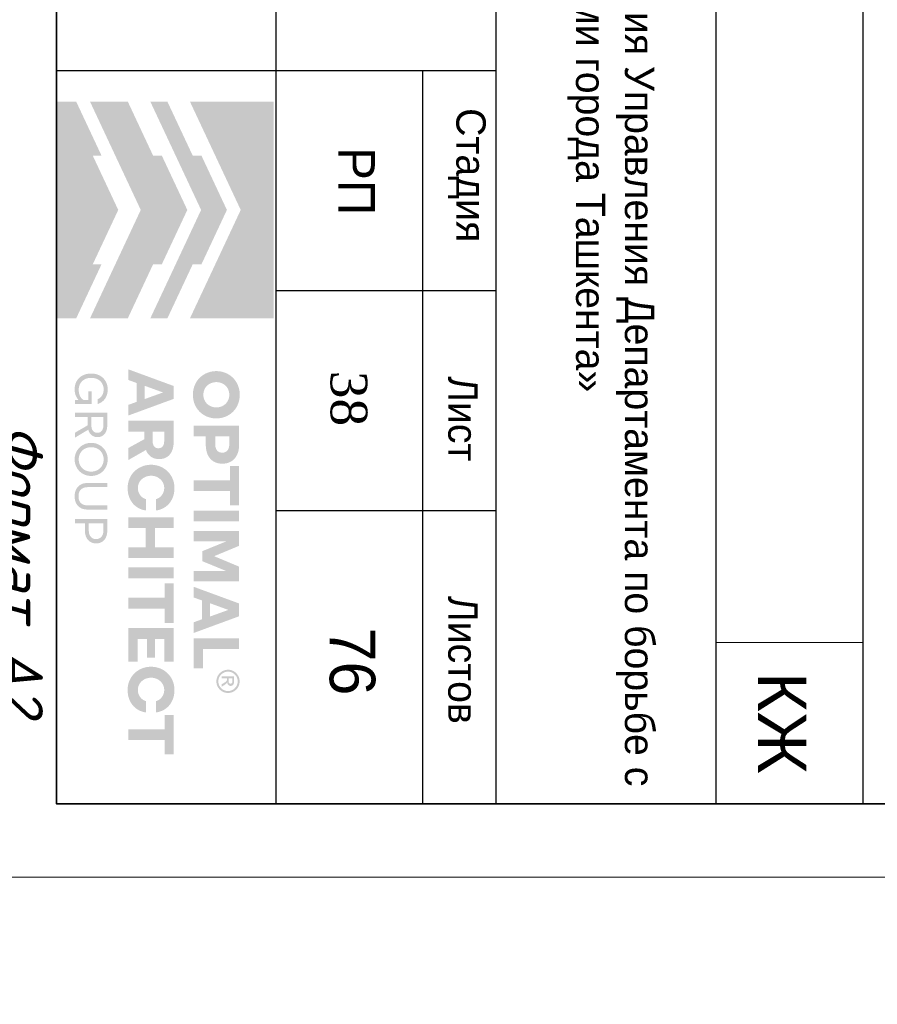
# Model space of a CAD drawing. Header units: millimetres. Extents: x -33345 to 4712671, y -3392 to 121473.
# Tile 435 of 656: x 2293302 to 2299151, y 43634 to 50348. Entities that reach past the tile are written whole.
import ezdxf

# ---------------------------------------------------------------- set-up
doc = ezdxf.new("R2010")
doc.units = ezdxf.units.MM
doc.layers.add('ACO-текст', color=7, linetype='Continuous', lineweight=20)
doc.layers.add('Текст', color=7, linetype='Continuous', lineweight=20)
doc.styles.add('RomanS', font='romans.shx')
doc.styles.add('RUSS', font='RUSS.shx', dxfattribs={"width": 0.8, "oblique": 15, "height": 250})
doc.styles.get("Standard").update_dxf_attribs({"font": 'arial.ttf'})
doc.styles.add('X-U-RW-01$0$StyleROMANS', font='GOTHIC.TTF')
doc.styles.add('Констр', font='isocpeui.ttf')

# ---------------------------------------------------------------- blocks, each defined once
blk = doc.blocks.new('Qwet')
at = {"lineweight": 20}
blk.add_lwpolyline([(350715.1, -737612.1), (410115.1, -737612.1), (410115.1, -695612.1), (350715.1, -695612.1)], close=True, dxfattribs=at)
at = {"lineweight": 35}
blk.add_lwpolyline([(352715.1, -737112.1), (409615.1, -737112.1), (409615.1, -696112.1), (352715.1, -696112.1)], close=True, dxfattribs=at)
at = {"insert": (407026, -737203.8), "char_height": 290, "attachment_point": 1, "style": 'Констр'}
blk.add_mtext('Формат А2', dxfattribs=at)
blk = doc.blocks.new('logo')
at = {"true_color": 0x90e0ed}
h = blk.add_hatch(color=141, dxfattribs=at)
h.dxf.hatch_style = 1
h.paths.add_polyline_path([(5.672, 5.668), (0.009, 5.668), (0.009, 3.483), (1.425, 4.147), (2.84, 4.81), (4.256, 4.147), (5.672, 3.483)])
at = {"true_color": 0x212121}
h = blk.add_hatch(color=250, dxfattribs=at)
h.dxf.hatch_style = 1
h.paths.add_polyline_path([(8.107, 4.61), (8.086, 4.63), (8.064, 4.649), (8.041, 4.667), (8.017, 4.683), (7.992, 4.699), (7.967, 4.713), (7.94, 4.726), (7.912, 4.738), (7.884, 4.749), (7.855, 4.759), (7.825, 4.766), (7.795, 4.773), (7.763, 4.778), (7.732, 4.782), (7.7, 4.784), (7.667, 4.785), (7.634, 4.784), (7.602, 4.782), (7.571, 4.778), (7.54, 4.773), (7.51, 4.766), (7.48, 4.758), (7.451, 4.749), (7.422, 4.738), (7.394, 4.725), (7.367, 4.712), (7.341, 4.697), (7.316, 4.682), (7.292, 4.665), (7.269, 4.648), (7.247, 4.629), (7.226, 4.609), (7.206, 4.588), (7.187, 4.566), (7.169, 4.544), (7.153, 4.52), (7.137, 4.495), (7.122, 4.47), (7.109, 4.443), (7.097, 4.416), (7.086, 4.387), (7.076, 4.359), (7.068, 4.329), (7.061, 4.299), (7.056, 4.268), (7.053, 4.237), (7.05, 4.205), (7.05, 4.173), (7.05, 4.14), (7.053, 4.108), (7.056, 4.077), (7.061, 4.047), (7.068, 4.016), (7.076, 3.987), (7.086, 3.958), (7.097, 3.93), (7.109, 3.903), (7.122, 3.876), (7.137, 3.85), (7.153, 3.826), (7.169, 3.802), (7.187, 3.779), (7.206, 3.757), (7.226, 3.736), (7.247, 3.716), (7.269, 3.697), (7.292, 3.679), (7.316, 3.662), (7.341, 3.647), (7.367, 3.633), (7.394, 3.619), (7.422, 3.607), (7.451, 3.596), (7.48, 3.587), (7.51, 3.579), (7.54, 3.573), (7.571, 3.568), (7.602, 3.564), (7.634, 3.562), (7.667, 3.561), (7.7, 3.562), (7.732, 3.564), (7.763, 3.568), (7.795, 3.573), (7.825, 3.579), (7.855, 3.587), (7.884, 3.596), (7.912, 3.607), (7.94, 3.619), (7.967, 3.633), (7.992, 3.647), (8.017, 3.662), (8.041, 3.679), (8.064, 3.697), (8.086, 3.716), (8.107, 3.736), (8.127, 3.757), (8.146, 3.779), (8.164, 3.802), (8.181, 3.826), (8.196, 3.85), (8.211, 3.876), (8.224, 3.903), (8.237, 3.93), (8.248, 3.958), (8.257, 3.987), (8.265, 4.016), (8.272, 4.047), (8.277, 4.077), (8.281, 4.108), (8.283, 4.14), (8.284, 4.173), (8.283, 4.205), (8.281, 4.237), (8.277, 4.268), (8.272, 4.299), (8.265, 4.329), (8.257, 4.359), (8.248, 4.387), (8.237, 4.416), (8.224, 4.443), (8.211, 4.47), (8.196, 4.495), (8.181, 4.52), (8.164, 4.544), (8.146, 4.567), (8.127, 4.589)])
h.paths.add_polyline_path([(7.841, 4.464), (7.854, 4.455), (7.867, 4.446), (7.879, 4.436), (7.891, 4.426), (7.902, 4.415), (7.913, 4.403), (7.923, 4.391), (7.933, 4.379), (7.942, 4.366), (7.95, 4.352), (7.958, 4.338), (7.965, 4.324), (7.972, 4.308), (7.977, 4.293), (7.982, 4.277), (7.987, 4.261), (7.99, 4.244), (7.993, 4.228), (7.995, 4.21), (7.996, 4.193), (7.996, 4.175), (7.996, 4.157), (7.995, 4.139), (7.993, 4.121), (7.99, 4.104), (7.987, 4.088), (7.982, 4.071), (7.977, 4.055), (7.972, 4.039), (7.965, 4.024), (7.958, 4.009), (7.95, 3.994), (7.942, 3.981), (7.933, 3.967), (7.923, 3.955), (7.913, 3.942), (7.902, 3.931), (7.891, 3.92), (7.879, 3.909), (7.867, 3.9), (7.854, 3.891), (7.841, 3.882), (7.827, 3.874), (7.813, 3.867), (7.798, 3.86), (7.783, 3.854), (7.767, 3.849), (7.751, 3.844), (7.735, 3.841), (7.718, 3.838), (7.701, 3.836), (7.684, 3.835), (7.667, 3.834), (7.649, 3.835), (7.632, 3.836), (7.615, 3.838), (7.598, 3.841), (7.582, 3.844), (7.566, 3.849), (7.551, 3.854), (7.535, 3.86), (7.521, 3.867), (7.506, 3.874), (7.492, 3.882), (7.479, 3.891), (7.466, 3.9), (7.454, 3.909), (7.442, 3.92), (7.431, 3.931), (7.42, 3.942), (7.41, 3.955), (7.4, 3.967), (7.391, 3.981), (7.383, 3.994), (7.375, 4.009), (7.368, 4.024), (7.362, 4.039), (7.356, 4.055), (7.351, 4.071), (7.347, 4.088), (7.343, 4.104), (7.34, 4.121), (7.338, 4.139), (7.337, 4.157), (7.337, 4.175), (7.337, 4.193), (7.338, 4.21), (7.34, 4.228), (7.343, 4.244), (7.347, 4.261), (7.351, 4.277), (7.356, 4.293), (7.362, 4.308), (7.368, 4.324), (7.375, 4.338), (7.383, 4.352), (7.391, 4.366), (7.4, 4.379), (7.41, 4.391), (7.42, 4.403), (7.431, 4.415), (7.442, 4.426), (7.454, 4.436), (7.466, 4.446), (7.479, 4.455), (7.492, 4.464), (7.506, 4.472), (7.521, 4.479), (7.535, 4.486), (7.551, 4.492), (7.566, 4.497), (7.582, 4.501), (7.598, 4.505), (7.615, 4.508), (7.632, 4.51), (7.649, 4.511), (7.667, 4.511), (7.684, 4.511), (7.701, 4.51), (7.718, 4.508), (7.735, 4.505), (7.751, 4.501), (7.767, 4.497), (7.783, 4.492), (7.798, 4.486), (7.813, 4.479), (7.827, 4.472)], flags=16)
h.paths.add_polyline_path([(9.335, 4.648), (9.319, 4.662), (9.301, 4.675), (9.283, 4.687), (9.264, 4.698), (9.245, 4.709), (9.224, 4.719), (9.203, 4.728), (9.181, 4.736), (9.158, 4.743), (9.134, 4.749), (9.11, 4.755), (9.085, 4.759), (9.059, 4.762), (9.032, 4.765), (9.005, 4.766), (8.977, 4.767), (8.47, 4.767), (8.47, 3.579), (8.75, 3.579), (8.75, 3.898), (8.977, 3.898), (9.005, 3.898), (9.032, 3.9), (9.059, 3.902), (9.085, 3.906), (9.11, 3.91), (9.134, 3.915), (9.158, 3.921), (9.181, 3.928), (9.203, 3.936), (9.224, 3.945), (9.245, 3.954), (9.264, 3.965), (9.283, 3.976), (9.301, 3.988), (9.319, 4.001), (9.335, 4.014), (9.35, 4.029), (9.365, 4.044), (9.379, 4.059), (9.391, 4.076), (9.403, 4.093), (9.414, 4.111), (9.424, 4.13), (9.432, 4.15), (9.44, 4.17), (9.447, 4.191), (9.453, 4.212), (9.458, 4.234), (9.461, 4.257), (9.464, 4.28), (9.466, 4.304), (9.466, 4.329), (9.466, 4.353), (9.464, 4.377), (9.461, 4.401), (9.458, 4.424), (9.453, 4.446), (9.447, 4.468), (9.44, 4.489), (9.432, 4.51), (9.424, 4.53), (9.414, 4.549), (9.403, 4.567), (9.391, 4.585), (9.379, 4.602), (9.365, 4.618), (9.35, 4.633)])
h.paths.add_polyline_path([(8.75, 4.511), (8.959, 4.511), (8.984, 4.511), (9.008, 4.508), (9.031, 4.505), (9.052, 4.499), (9.071, 4.492), (9.09, 4.484), (9.106, 4.474), (9.121, 4.463), (9.135, 4.45), (9.147, 4.436), (9.156, 4.421), (9.165, 4.404), (9.171, 4.387), (9.175, 4.368), (9.178, 4.348), (9.179, 4.327), (9.178, 4.306), (9.175, 4.287), (9.171, 4.268), (9.165, 4.251), (9.156, 4.235), (9.147, 4.22), (9.135, 4.206), (9.121, 4.193), (9.106, 4.182), (9.09, 4.172), (9.071, 4.164), (9.052, 4.157), (9.031, 4.151), (9.008, 4.148), (8.984, 4.145), (8.959, 4.144), (8.75, 4.144)], flags=16)
h.paths.add_polyline_path([(10.558, 4.767), (9.528, 4.767), (9.528, 4.529), (9.904, 4.529), (9.904, 3.579), (10.182, 3.579), (10.182, 4.529), (10.558, 4.529)])
h.paths.add_polyline_path([(10.975, 4.767), (10.695, 4.767), (10.695, 3.579), (10.975, 3.579)])
h.paths.add_polyline_path([(11.611, 4.767), (11.223, 4.767), (11.223, 3.579), (11.498, 3.579), (11.498, 4.426), (11.751, 3.806), (12.012, 3.806), (12.267, 4.426), (12.267, 3.579), (12.542, 3.579), (12.542, 4.767), (12.154, 4.767), (11.882, 4.116)])
h.paths.add_polyline_path([(13.451, 4.767), (13.116, 4.767), (12.68, 3.579), (12.959, 3.579), (13.038, 3.799), (13.529, 3.799), (13.609, 3.579), (13.888, 3.579)])
h.paths.add_polyline_path([(13.285, 4.487), (13.457, 4.01), (13.111, 4.01)], flags=16)
h.paths.add_polyline_path([(14.306, 4.767), (14.026, 4.767), (14.026, 3.579), (14.808, 3.579), (14.808, 3.827), (14.306, 3.827)])
h.paths.add_polyline_path([(15.871, 2.84), (15.857, 2.86), (15.841, 2.879), (15.825, 2.898), (15.808, 2.916), (15.79, 2.933), (15.771, 2.949), (15.752, 2.964), (15.731, 2.978), (15.71, 2.992), (15.688, 3.004), (15.666, 3.016), (15.643, 3.027), (15.619, 3.037), (15.594, 3.046), (15.569, 3.053), (15.543, 3.06), (15.516, 3.066), (15.49, 3.071), (15.462, 3.074), (15.434, 3.077), (15.406, 3.079), (15.377, 3.079), (15.344, 3.078), (15.312, 3.076), (15.281, 3.072), (15.25, 3.067), (15.22, 3.061), (15.191, 3.052), (15.162, 3.043), (15.134, 3.031), (15.106, 3.019), (15.08, 3.005), (15.054, 2.991), (15.03, 2.975), (15.006, 2.958), (14.984, 2.94), (14.962, 2.921), (14.942, 2.901), (14.922, 2.88), (14.903, 2.858), (14.886, 2.835), (14.869, 2.811), (14.854, 2.787), (14.84, 2.761), (14.827, 2.734), (14.815, 2.707), (14.804, 2.679), (14.795, 2.65), (14.787, 2.621), (14.78, 2.591), (14.775, 2.561), (14.772, 2.53), (14.769, 2.499), (14.769, 2.468), (14.769, 2.436), (14.772, 2.405), (14.775, 2.374), (14.78, 2.344), (14.787, 2.314), (14.795, 2.285), (14.804, 2.256), (14.815, 2.228), (14.827, 2.201), (14.84, 2.174), (14.854, 2.149), (14.869, 2.124), (14.886, 2.1), (14.903, 2.077), (14.922, 2.055), (14.942, 2.034), (14.962, 2.014), (14.984, 1.995), (15.006, 1.977), (15.03, 1.96), (15.054, 1.945), (15.08, 1.93), (15.106, 1.916), (15.134, 1.904), (15.162, 1.893), (15.191, 1.883), (15.22, 1.875), (15.25, 1.868), (15.281, 1.863), (15.312, 1.859), (15.344, 1.857), (15.377, 1.856), (15.406, 1.856), (15.434, 1.858), (15.462, 1.861), (15.49, 1.864), (15.516, 1.869), (15.543, 1.875), (15.569, 1.882), (15.594, 1.89), (15.619, 1.898), (15.643, 1.908), (15.666, 1.919), (15.688, 1.931), (15.71, 1.943), (15.731, 1.957), (15.752, 1.971), (15.771, 1.986), (15.79, 2.002), (15.808, 2.019), (15.825, 2.037), (15.841, 2.056), (15.857, 2.075), (15.871, 2.096), (15.885, 2.117), (15.898, 2.139), (15.91, 2.161), (15.921, 2.185), (15.93, 2.209), (15.939, 2.233), (15.947, 2.259), (15.953, 2.284), (15.959, 2.311), (15.964, 2.338), (15.668, 2.338), (15.659, 2.314), (15.649, 2.291), (15.638, 2.269), (15.625, 2.249), (15.61, 2.23), (15.594, 2.213), (15.576, 2.196), (15.557, 2.181), (15.536, 2.168), (15.515, 2.156), (15.493, 2.146), (15.471, 2.138), (15.448, 2.132), (15.424, 2.127), (15.4, 2.125), (15.375, 2.124), (15.358, 2.124), (15.342, 2.125), (15.326, 2.127), (15.31, 2.13), (15.294, 2.134), (15.279, 2.139), (15.264, 2.144), (15.249, 2.15), (15.235, 2.157), (15.221, 2.165), (15.207, 2.173), (15.195, 2.182), (15.182, 2.191), (15.17, 2.201), (15.159, 2.212), (15.148, 2.223), (15.138, 2.235), (15.128, 2.247), (15.119, 2.26), (15.11, 2.273), (15.102, 2.287), (15.094, 2.302), (15.087, 2.316), (15.081, 2.332), (15.075, 2.348), (15.07, 2.364), (15.066, 2.381), (15.062, 2.397), (15.059, 2.414), (15.057, 2.432), (15.056, 2.45), (15.056, 2.468), (15.056, 2.486), (15.057, 2.503), (15.059, 2.521), (15.062, 2.538), (15.066, 2.555), (15.07, 2.571), (15.075, 2.587), (15.081, 2.603), (15.087, 2.619), (15.094, 2.634), (15.102, 2.648), (15.11, 2.662), (15.119, 2.675), (15.128, 2.688), (15.138, 2.7), (15.148, 2.712), (15.159, 2.723), (15.17, 2.734), (15.182, 2.744), (15.195, 2.753), (15.207, 2.762), (15.221, 2.77), (15.235, 2.778), (15.249, 2.785), (15.264, 2.791), (15.279, 2.797), (15.294, 2.801), (15.31, 2.805), (15.326, 2.808), (15.342, 2.81), (15.358, 2.811), (15.375, 2.812), (15.4, 2.811), (15.424, 2.808), (15.448, 2.803), (15.471, 2.797), (15.493, 2.789), (15.515, 2.779), (15.536, 2.767), (15.557, 2.754), (15.576, 2.739), (15.594, 2.722), (15.61, 2.705), (15.625, 2.686), (15.638, 2.666), (15.649, 2.644), (15.659, 2.621), (15.668, 2.597), (15.964, 2.597), (15.959, 2.624), (15.953, 2.651), (15.947, 2.677), (15.939, 2.702), (15.93, 2.726), (15.921, 2.75), (15.91, 2.774), (15.898, 2.796), (15.885, 2.818)])
h.paths.add_polyline_path([(14.632, 3.061), (13.76, 3.061), (13.76, 1.874), (14.632, 1.874), (14.632, 2.122), (14.04, 2.122), (14.04, 2.359), (14.528, 2.359), (14.528, 2.572), (14.04, 2.572), (14.04, 2.813), (14.632, 2.813)])
h.paths.add_polyline_path([(13.624, 3.061), (12.593, 3.061), (12.593, 2.824), (12.969, 2.824), (12.969, 1.874), (13.248, 1.874), (13.248, 2.824), (13.624, 2.824)])
h.paths.add_polyline_path([(12.457, 3.061), (12.177, 3.061), (12.177, 1.874), (12.457, 1.874)])
h.paths.add_polyline_path([(11.929, 3.061), (11.648, 3.061), (11.648, 2.572), (11.147, 2.572), (11.147, 3.061), (10.867, 3.061), (10.867, 1.874), (11.147, 1.874), (11.147, 2.329), (11.648, 2.329), (11.648, 1.874), (11.929, 1.874)])
h.paths.add_polyline_path([(10.624, 2.796), (10.611, 2.818), (10.597, 2.84), (10.583, 2.86), (10.567, 2.879), (10.551, 2.898), (10.534, 2.916), (10.516, 2.933), (10.497, 2.949), (10.477, 2.964), (10.457, 2.978), (10.436, 2.992), (10.414, 3.004), (10.392, 3.016), (10.368, 3.027), (10.344, 3.037), (10.32, 3.046), (10.294, 3.053), (10.269, 3.06), (10.242, 3.066), (10.215, 3.071), (10.188, 3.074), (10.16, 3.077), (10.132, 3.079), (10.103, 3.079), (10.07, 3.078), (10.038, 3.076), (10.007, 3.072), (9.976, 3.067), (9.946, 3.061), (9.917, 3.052), (9.888, 3.043), (9.86, 3.031), (9.832, 3.019), (9.806, 3.005), (9.78, 2.991), (9.756, 2.975), (9.732, 2.958), (9.71, 2.94), (9.688, 2.921), (9.667, 2.901), (9.648, 2.88), (9.629, 2.858), (9.612, 2.835), (9.595, 2.811), (9.58, 2.787), (9.566, 2.761), (9.553, 2.734), (9.541, 2.707), (9.53, 2.679), (9.52, 2.65), (9.512, 2.621), (9.506, 2.591), (9.501, 2.561), (9.497, 2.53), (9.495, 2.499), (9.494, 2.468), (9.495, 2.436), (9.497, 2.405), (9.501, 2.374), (9.506, 2.344), (9.512, 2.314), (9.52, 2.285), (9.53, 2.256), (9.541, 2.228), (9.553, 2.201), (9.566, 2.174), (9.58, 2.149), (9.595, 2.124), (9.612, 2.1), (9.629, 2.077), (9.648, 2.055), (9.667, 2.034), (9.688, 2.014), (9.71, 1.995), (9.732, 1.977), (9.756, 1.96), (9.78, 1.945), (9.806, 1.93), (9.832, 1.916), (9.86, 1.904), (9.888, 1.893), (9.917, 1.883), (9.946, 1.875), (9.976, 1.868), (10.007, 1.863), (10.038, 1.859), (10.07, 1.857), (10.103, 1.856), (10.132, 1.856), (10.16, 1.858), (10.188, 1.861), (10.215, 1.864), (10.242, 1.869), (10.269, 1.875), (10.294, 1.882), (10.32, 1.89), (10.344, 1.898), (10.368, 1.908), (10.392, 1.919), (10.414, 1.931), (10.436, 1.943), (10.457, 1.957), (10.477, 1.971), (10.497, 1.986), (10.516, 2.002), (10.534, 2.019), (10.551, 2.037), (10.567, 2.056), (10.583, 2.075), (10.597, 2.096), (10.611, 2.117), (10.624, 2.139), (10.636, 2.161), (10.646, 2.185), (10.656, 2.209), (10.665, 2.233), (10.673, 2.259), (10.679, 2.284), (10.685, 2.311), (10.689, 2.338), (10.393, 2.338), (10.385, 2.314), (10.375, 2.291), (10.364, 2.269), (10.351, 2.249), (10.336, 2.23), (10.32, 2.213), (10.302, 2.196), (10.282, 2.181), (10.262, 2.168), (10.241, 2.156), (10.219, 2.146), (10.197, 2.138), (10.174, 2.132), (10.15, 2.127), (10.126, 2.125), (10.101, 2.124), (10.084, 2.124), (10.068, 2.125), (10.052, 2.127), (10.036, 2.13), (10.02, 2.134), (10.005, 2.139), (9.99, 2.144), (9.975, 2.15), (9.961, 2.157), (9.947, 2.165), (9.933, 2.173), (9.92, 2.182), (9.908, 2.191), (9.896, 2.201), (9.885, 2.212), (9.874, 2.223), (9.864, 2.235), (9.854, 2.247), (9.844, 2.26), (9.836, 2.273), (9.828, 2.287), (9.82, 2.302), (9.813, 2.316), (9.806, 2.332), (9.801, 2.348), (9.796, 2.364), (9.791, 2.381), (9.788, 2.397), (9.785, 2.414), (9.783, 2.432), (9.782, 2.45), (9.782, 2.468), (9.782, 2.486), (9.783, 2.503), (9.785, 2.521), (9.788, 2.538), (9.791, 2.555), (9.796, 2.571), (9.801, 2.587), (9.806, 2.603), (9.813, 2.619), (9.82, 2.634), (9.828, 2.648), (9.836, 2.662), (9.844, 2.675), (9.854, 2.688), (9.864, 2.7), (9.874, 2.712), (9.885, 2.723), (9.896, 2.734), (9.908, 2.744), (9.92, 2.753), (9.933, 2.762), (9.947, 2.77), (9.961, 2.778), (9.975, 2.785), (9.99, 2.791), (10.005, 2.797), (10.02, 2.801), (10.036, 2.805), (10.052, 2.808), (10.068, 2.81), (10.084, 2.811), (10.101, 2.812), (10.126, 2.811), (10.15, 2.808), (10.174, 2.803), (10.197, 2.797), (10.219, 2.789), (10.241, 2.779), (10.262, 2.767), (10.282, 2.754), (10.302, 2.739), (10.32, 2.722), (10.336, 2.705), (10.351, 2.686), (10.364, 2.666), (10.375, 2.644), (10.385, 2.621), (10.393, 2.597), (10.689, 2.597), (10.685, 2.624), (10.679, 2.651), (10.673, 2.677), (10.665, 2.702), (10.656, 2.726), (10.646, 2.75), (10.636, 2.774)])
h.paths.add_polyline_path([(9.251, 2.936), (9.221, 2.962), (9.189, 2.986), (9.153, 3.006), (9.113, 3.023), (9.07, 3.037), (9.024, 3.047), (8.974, 3.055), (8.921, 3.06), (8.865, 3.061), (8.347, 3.061), (8.347, 1.874), (8.628, 1.874), (8.628, 2.294), (8.826, 2.294), (9.057, 1.874), (9.372, 1.874), (9.108, 2.335), (9.136, 2.346), (9.162, 2.359), (9.187, 2.374), (9.21, 2.39), (9.231, 2.407), (9.25, 2.425), (9.268, 2.445), (9.284, 2.466), (9.299, 2.488), (9.311, 2.512), (9.322, 2.537), (9.33, 2.563), (9.337, 2.59), (9.342, 2.619), (9.345, 2.649), (9.346, 2.68), (9.344, 2.725), (9.338, 2.766), (9.328, 2.805), (9.315, 2.842), (9.297, 2.876), (9.276, 2.907)])
h.paths.add_polyline_path([(8.949, 2.802), (8.967, 2.796), (8.984, 2.789), (8.999, 2.781), (9.012, 2.772), (9.024, 2.761), (9.035, 2.75), (9.044, 2.737), (9.051, 2.724), (9.056, 2.709), (9.06, 2.693), (9.063, 2.677), (9.064, 2.659), (9.063, 2.642), (9.06, 2.626), (9.056, 2.61), (9.051, 2.596), (9.044, 2.582), (9.035, 2.57), (9.024, 2.559), (9.012, 2.548), (8.999, 2.539), (8.984, 2.531), (8.967, 2.524), (8.949, 2.518), (8.93, 2.514), (8.909, 2.511), (8.887, 2.509), (8.863, 2.508), (8.628, 2.508), (8.628, 2.812), (8.863, 2.812), (8.887, 2.811), (8.909, 2.809), (8.93, 2.806)], flags=16)
h.paths.add_polyline_path([(7.773, 3.061), (7.438, 3.061), (7.002, 1.874), (7.28, 1.874), (7.36, 2.093), (7.851, 2.093), (7.931, 1.874), (8.209, 1.874)])
h.paths.add_polyline_path([(7.606, 2.781), (7.778, 2.304), (7.433, 2.304)], flags=16)
h.paths.add_polyline_path([(17.059, 3.061), (16.029, 3.061), (16.029, 2.824), (16.405, 2.824), (16.405, 1.874), (16.683, 1.874), (16.683, 2.824), (17.059, 2.824)])
at = {"true_color": 0xa7a9ac}
h = blk.add_hatch(color=253, dxfattribs=at)
h.dxf.hatch_style = 1
h.paths.add_polyline_path([(15.277, 4.754), (15.255, 4.763), (15.232, 4.77), (15.208, 4.776), (15.185, 4.779), (15.164, 4.781), (15.162, 4.781), (15.138, 4.781), (15.127, 4.78), (15.114, 4.779), (15.101, 4.777), (15.088, 4.775), (15.076, 4.772), (15.063, 4.769), (15.05, 4.765), (15.038, 4.76), (15.026, 4.755), (14.997, 4.739), (14.969, 4.721), (14.945, 4.701), (14.923, 4.679), (14.903, 4.654), (14.886, 4.628), (14.872, 4.599), (14.86, 4.567), (14.856, 4.553), (14.853, 4.539), (14.85, 4.525), (14.848, 4.51), (14.847, 4.496), (14.847, 4.481), (14.847, 4.466), (14.848, 4.452), (14.851, 4.426), (14.857, 4.402), (14.864, 4.378), (14.873, 4.355), (14.884, 4.333), (14.896, 4.312), (14.911, 4.291), (14.928, 4.272), (14.94, 4.259), (14.954, 4.247), (14.968, 4.236), (14.982, 4.225), (14.997, 4.216), (15.013, 4.207), (15.029, 4.2), (15.046, 4.193), (15.064, 4.187), (15.082, 4.182), (15.1, 4.179), (15.119, 4.176), (15.14, 4.175), (15.16, 4.175), (15.181, 4.176), (15.202, 4.179), (15.222, 4.183), (15.241, 4.188), (15.26, 4.195), (15.279, 4.203), (15.297, 4.212), (15.314, 4.222), (15.331, 4.234), (15.347, 4.247), (15.364, 4.263), (15.38, 4.28), (15.395, 4.298), (15.408, 4.317), (15.419, 4.337), (15.429, 4.358), (15.437, 4.38), (15.444, 4.403), (15.448, 4.418), (15.45, 4.433), (15.452, 4.448), (15.453, 4.463), (15.454, 4.466), (15.454, 4.49), (15.453, 4.501), (15.45, 4.523), (15.446, 4.544), (15.441, 4.565), (15.434, 4.586), (15.426, 4.605), (15.416, 4.624), (15.405, 4.643), (15.392, 4.661), (15.38, 4.676), (15.368, 4.69), (15.354, 4.703), (15.34, 4.715), (15.326, 4.726), (15.31, 4.736), (15.294, 4.745)])
h.paths.add_polyline_path([(15.249, 4.711), (15.292, 4.687), (15.329, 4.657), (15.36, 4.619), (15.383, 4.576), (15.398, 4.529), (15.403, 4.478), (15.398, 4.427), (15.383, 4.379), (15.36, 4.336), (15.329, 4.299), (15.291, 4.268), (15.248, 4.245), (15.2, 4.23), (15.149, 4.225), (15.099, 4.23), (15.051, 4.245), (15.009, 4.268), (14.971, 4.299), (14.941, 4.337), (14.917, 4.38), (14.903, 4.427), (14.897, 4.478), (14.903, 4.529), (14.917, 4.576), (14.941, 4.619), (14.972, 4.657), (15.009, 4.688), (15.052, 4.711), (15.099, 4.726), (15.15, 4.731), (15.201, 4.726)], flags=16)
h.paths.add_polyline_path([(15.197, 4.632), (15.209, 4.629), (15.219, 4.625), (15.227, 4.621), (15.235, 4.616), (15.242, 4.61), (15.249, 4.603), (15.254, 4.596), (15.259, 4.587), (15.263, 4.578), (15.267, 4.565), (15.269, 4.553), (15.269, 4.541), (15.267, 4.529), (15.264, 4.518), (15.259, 4.507), (15.252, 4.496), (15.244, 4.486), (15.238, 4.48), (15.232, 4.475), (15.225, 4.471), (15.218, 4.467), (15.211, 4.464), (15.203, 4.461), (15.196, 4.459), (15.187, 4.458), (15.177, 4.456), (15.177, 4.456), (15.189, 4.449), (15.197, 4.445), (15.203, 4.439), (15.209, 4.433), (15.215, 4.426), (15.226, 4.413), (15.235, 4.399), (15.245, 4.386), (15.254, 4.372), (15.29, 4.313), (15.291, 4.311), (15.289, 4.31), (15.23, 4.31), (15.226, 4.312), (15.182, 4.389), (15.157, 4.425), (15.152, 4.43), (15.147, 4.435), (15.141, 4.439), (15.135, 4.442), (15.129, 4.445), (15.122, 4.447), (15.115, 4.448), (15.107, 4.448), (15.072, 4.449), (15.07, 4.449), (15.07, 4.311), (15.018, 4.311), (15.018, 4.636), (15.02, 4.637), (15.161, 4.635), (15.173, 4.635), (15.185, 4.634)], flags=0)
h.paths.add_polyline_path([(15.178, 4.588), (15.187, 4.584), (15.196, 4.579), (15.2, 4.576), (15.203, 4.572), (15.206, 4.568), (15.209, 4.564), (15.211, 4.559), (15.212, 4.554), (15.213, 4.549), (15.213, 4.544), (15.213, 4.538), (15.212, 4.533), (15.211, 4.528), (15.209, 4.523), (15.206, 4.518), (15.203, 4.514), (15.199, 4.51), (15.195, 4.506), (15.19, 4.503), (15.184, 4.5), (15.178, 4.499), (15.173, 4.497), (15.161, 4.495), (15.15, 4.494), (15.138, 4.494), (15.127, 4.494), (15.074, 4.493), (15.071, 4.493), (15.071, 4.592), (15.096, 4.592), (15.159, 4.591), (15.169, 4.59)], flags=0)
h.paths.add_polyline_path([(15.267, 4.565), (15.263, 4.578), (15.259, 4.587), (15.254, 4.596), (15.249, 4.603), (15.242, 4.61), (15.235, 4.616), (15.227, 4.621), (15.219, 4.625), (15.209, 4.629), (15.197, 4.632), (15.185, 4.634), (15.173, 4.635), (15.161, 4.635), (15.02, 4.637), (15.018, 4.636), (15.018, 4.311), (15.07, 4.311), (15.07, 4.449), (15.072, 4.449), (15.107, 4.448), (15.115, 4.448), (15.122, 4.447), (15.129, 4.445), (15.135, 4.442), (15.141, 4.439), (15.147, 4.435), (15.152, 4.43), (15.157, 4.425), (15.182, 4.389), (15.226, 4.312), (15.23, 4.31), (15.289, 4.31), (15.291, 4.311), (15.29, 4.313), (15.254, 4.372), (15.245, 4.386), (15.235, 4.399), (15.226, 4.413), (15.215, 4.426), (15.209, 4.433), (15.203, 4.439), (15.197, 4.445), (15.189, 4.449), (15.177, 4.456), (15.187, 4.458), (15.196, 4.459), (15.203, 4.461), (15.211, 4.464), (15.218, 4.467), (15.225, 4.471), (15.232, 4.475), (15.238, 4.48), (15.244, 4.486), (15.252, 4.496), (15.259, 4.507), (15.264, 4.518), (15.267, 4.529), (15.269, 4.541), (15.269, 4.553)], flags=0)
h = blk.add_hatch(color=253, dxfattribs=at)
h.dxf.hatch_style = 1
h.paths.add_polyline_path([(15.242, 4.61), (15.235, 4.616), (15.227, 4.621), (15.219, 4.625), (15.209, 4.629), (15.197, 4.632), (15.185, 4.634), (15.173, 4.635), (15.161, 4.635), (15.02, 4.637), (15.018, 4.636), (15.018, 4.311), (15.07, 4.311), (15.07, 4.449), (15.072, 4.449), (15.107, 4.448), (15.115, 4.448), (15.122, 4.447), (15.129, 4.445), (15.135, 4.442), (15.141, 4.439), (15.147, 4.435), (15.152, 4.43), (15.157, 4.425), (15.182, 4.389), (15.226, 4.312), (15.23, 4.31), (15.289, 4.31), (15.291, 4.311), (15.29, 4.313), (15.254, 4.372), (15.245, 4.386), (15.235, 4.399), (15.226, 4.413), (15.215, 4.426), (15.209, 4.433), (15.203, 4.439), (15.197, 4.445), (15.189, 4.449), (15.177, 4.456), (15.187, 4.458), (15.196, 4.459), (15.203, 4.461), (15.211, 4.464), (15.218, 4.467), (15.225, 4.471), (15.232, 4.475), (15.238, 4.48), (15.244, 4.486), (15.252, 4.496), (15.259, 4.507), (15.264, 4.518), (15.267, 4.529), (15.269, 4.541), (15.269, 4.553), (15.267, 4.565), (15.263, 4.578), (15.259, 4.587), (15.254, 4.596), (15.249, 4.603)])
h.paths.add_polyline_path([(15.169, 4.59), (15.178, 4.588), (15.187, 4.584), (15.196, 4.579), (15.2, 4.576), (15.203, 4.572), (15.206, 4.568), (15.209, 4.564), (15.211, 4.559), (15.212, 4.554), (15.213, 4.549), (15.213, 4.544), (15.213, 4.538), (15.212, 4.533), (15.211, 4.528), (15.209, 4.523), (15.206, 4.518), (15.203, 4.514), (15.199, 4.51), (15.195, 4.506), (15.19, 4.503), (15.184, 4.5), (15.178, 4.499), (15.173, 4.497), (15.161, 4.495), (15.15, 4.494), (15.138, 4.494), (15.127, 4.494), (15.074, 4.493), (15.071, 4.493), (15.071, 4.592), (15.096, 4.592), (15.159, 4.591)], flags=16)
at = {"true_color": 0x1f2877}
h = blk.add_hatch(color=166, dxfattribs=at)
h.dxf.hatch_style = 1
h.paths.add_polyline_path([(2.84, 4.449), (1.425, 3.786), (1.425, 3.558), (0.009, 2.894), (0.009, 2.448), (1.425, 3.112), (2.84, 3.775), (4.256, 3.112), (5.672, 2.448), (5.672, 2.894), (4.256, 3.558), (4.256, 3.786)])
h.paths.add_polyline_path([(2.84, 3.415), (1.425, 2.751), (1.425, 2.523), (0.009, 1.86), (0.009, 0.873), (1.425, 1.536), (2.84, 2.199), (4.256, 1.536), (5.672, 0.873), (5.672, 1.86), (4.256, 2.523), (4.256, 2.751)])
h.paths.add_polyline_path([(2.84, 1.611), (1.425, 0.947), (1.425, 1.176), (0.009, 0.512), (0.009, 0.005), (5.672, 0.005), (5.672, 0.512), (4.256, 1.176), (4.256, 0.947)])
at = {"true_color": 0xa7a9ac}
h = blk.add_hatch(color=253, dxfattribs=at)
h.dxf.hatch_style = 1
h.paths.add_polyline_path([(7.824, 1.219), (7.813, 1.23), (7.803, 1.24), (7.791, 1.249), (7.78, 1.258), (7.768, 1.267), (7.756, 1.275), (7.743, 1.283), (7.73, 1.29), (7.716, 1.297), (7.703, 1.303), (7.688, 1.309), (7.674, 1.314), (7.659, 1.319), (7.644, 1.323), (7.628, 1.326), (7.613, 1.329), (7.597, 1.332), (7.581, 1.334), (7.564, 1.335), (7.547, 1.336), (7.53, 1.336), (7.506, 1.335), (7.483, 1.334), (7.461, 1.331), (7.439, 1.328), (7.417, 1.323), (7.396, 1.317), (7.376, 1.31), (7.356, 1.302), (7.337, 1.293), (7.319, 1.284), (7.301, 1.273), (7.284, 1.262), (7.268, 1.25), (7.253, 1.237), (7.238, 1.224), (7.224, 1.21), (7.211, 1.195), (7.199, 1.179), (7.187, 1.163), (7.176, 1.146), (7.166, 1.129), (7.157, 1.11), (7.149, 1.092), (7.141, 1.073), (7.134, 1.053), (7.128, 1.033), (7.124, 1.012), (7.119, 0.991), (7.116, 0.97), (7.114, 0.949), (7.113, 0.927), (7.112, 0.904), (7.113, 0.88), (7.114, 0.857), (7.116, 0.834), (7.12, 0.811), (7.124, 0.789), (7.129, 0.768), (7.135, 0.747), (7.142, 0.727), (7.15, 0.707), (7.159, 0.688), (7.168, 0.67), (7.178, 0.652), (7.189, 0.636), (7.201, 0.62), (7.214, 0.605), (7.227, 0.59), (7.241, 0.577), (7.255, 0.564), (7.271, 0.552), (7.286, 0.54), (7.303, 0.53), (7.32, 0.52), (7.338, 0.511), (7.357, 0.503), (7.376, 0.496), (7.396, 0.49), (7.416, 0.485), (7.436, 0.48), (7.458, 0.477), (7.479, 0.475), (7.501, 0.473), (7.524, 0.473), (7.546, 0.473), (7.567, 0.474), (7.588, 0.476), (7.608, 0.479), (7.627, 0.483), (7.646, 0.488), (7.664, 0.493), (7.682, 0.5), (7.699, 0.507), (7.716, 0.514), (7.732, 0.523), (7.747, 0.532), (7.761, 0.541), (7.775, 0.551), (7.789, 0.562), (7.802, 0.574), (7.802, 0.485), (7.911, 0.485), (7.911, 0.921), (7.578, 0.921), (7.578, 0.827), (7.802, 0.827), (7.802, 0.709), (7.794, 0.695), (7.785, 0.681), (7.774, 0.668), (7.763, 0.656), (7.75, 0.645), (7.735, 0.634), (7.72, 0.624), (7.703, 0.615), (7.685, 0.606), (7.666, 0.599), (7.647, 0.593), (7.627, 0.588), (7.606, 0.584), (7.585, 0.581), (7.563, 0.58), (7.54, 0.579), (7.522, 0.579), (7.505, 0.58), (7.488, 0.582), (7.472, 0.585), (7.456, 0.588), (7.441, 0.592), (7.425, 0.597), (7.411, 0.602), (7.396, 0.608), (7.383, 0.615), (7.369, 0.622), (7.357, 0.63), (7.345, 0.639), (7.333, 0.648), (7.322, 0.658), (7.311, 0.668), (7.301, 0.679), (7.292, 0.69), (7.283, 0.702), (7.275, 0.715), (7.267, 0.728), (7.26, 0.741), (7.253, 0.756), (7.247, 0.77), (7.242, 0.786), (7.237, 0.801), (7.234, 0.817), (7.23, 0.834), (7.228, 0.851), (7.226, 0.868), (7.225, 0.886), (7.225, 0.904), (7.225, 0.921), (7.226, 0.938), (7.228, 0.954), (7.23, 0.97), (7.233, 0.986), (7.236, 1.001), (7.24, 1.016), (7.245, 1.031), (7.25, 1.046), (7.256, 1.06), (7.262, 1.074), (7.27, 1.087), (7.277, 1.099), (7.285, 1.112), (7.294, 1.123), (7.304, 1.135), (7.314, 1.145), (7.324, 1.155), (7.335, 1.165), (7.347, 1.174), (7.359, 1.182), (7.371, 1.19), (7.385, 1.197), (7.398, 1.204), (7.412, 1.21), (7.427, 1.215), (7.442, 1.22), (7.458, 1.223), (7.474, 1.226), (7.49, 1.228), (7.508, 1.229), (7.525, 1.23), (7.547, 1.229), (7.569, 1.227), (7.59, 1.224), (7.61, 1.219), (7.629, 1.214), (7.648, 1.207), (7.667, 1.199), (7.684, 1.189), (7.701, 1.178), (7.716, 1.166), (7.73, 1.154), (7.743, 1.14), (7.755, 1.125), (7.765, 1.109), (7.775, 1.091), (7.783, 1.073), (7.908, 1.073), (7.903, 1.089), (7.897, 1.104), (7.891, 1.118), (7.884, 1.132), (7.877, 1.146), (7.869, 1.159), (7.861, 1.172), (7.852, 1.185), (7.843, 1.197), (7.834, 1.208)])
h.paths.add_polyline_path([(8.756, 1.163), (8.751, 1.175), (8.746, 1.187), (8.74, 1.198), (8.733, 1.208), (8.725, 1.219), (8.717, 1.229), (8.709, 1.238), (8.7, 1.247), (8.69, 1.255), (8.68, 1.263), (8.669, 1.271), (8.658, 1.278), (8.646, 1.285), (8.634, 1.291), (8.621, 1.296), (8.608, 1.301), (8.594, 1.306), (8.579, 1.31), (8.565, 1.314), (8.549, 1.317), (8.534, 1.319), (8.517, 1.321), (8.501, 1.322), (8.484, 1.323), (8.466, 1.323), (8.136, 1.323), (8.136, 0.485), (8.245, 0.485), (8.245, 0.814), (8.464, 0.814), (8.654, 0.485), (8.783, 0.485), (8.579, 0.828), (8.602, 0.835), (8.623, 0.843), (8.643, 0.853), (8.662, 0.863), (8.679, 0.875), (8.695, 0.888), (8.709, 0.902), (8.723, 0.917), (8.734, 0.933), (8.744, 0.95), (8.753, 0.968), (8.76, 0.986), (8.766, 1.006), (8.769, 1.026), (8.772, 1.047), (8.773, 1.07), (8.772, 1.084), (8.771, 1.098), (8.77, 1.112), (8.767, 1.125), (8.764, 1.138), (8.761, 1.151)])
h.paths.add_polyline_path([(8.245, 1.223), (8.455, 1.223), (8.479, 1.223), (8.501, 1.221), (8.522, 1.218), (8.541, 1.213), (8.56, 1.207), (8.577, 1.2), (8.592, 1.192), (8.606, 1.182), (8.619, 1.171), (8.63, 1.159), (8.639, 1.146), (8.647, 1.132), (8.653, 1.117), (8.657, 1.101), (8.659, 1.084), (8.66, 1.066), (8.659, 1.047), (8.657, 1.03), (8.653, 1.014), (8.647, 0.999), (8.639, 0.985), (8.63, 0.972), (8.619, 0.96), (8.606, 0.949), (8.592, 0.94), (8.577, 0.931), (8.56, 0.924), (8.541, 0.918), (8.522, 0.914), (8.501, 0.911), (8.479, 0.909), (8.455, 0.908), (8.245, 0.908)], flags=16)
h.paths.add_polyline_path([(9.702, 1.165), (9.689, 1.181), (9.676, 1.197), (9.662, 1.212), (9.647, 1.226), (9.631, 1.239), (9.615, 1.252), (9.598, 1.263), (9.581, 1.274), (9.563, 1.285), (9.544, 1.294), (9.525, 1.303), (9.505, 1.311), (9.484, 1.317), (9.464, 1.323), (9.443, 1.328), (9.421, 1.331), (9.399, 1.334), (9.377, 1.336), (9.355, 1.336), (9.332, 1.336), (9.31, 1.334), (9.288, 1.331), (9.266, 1.328), (9.245, 1.323), (9.225, 1.317), (9.204, 1.311), (9.184, 1.303), (9.165, 1.294), (9.146, 1.285), (9.128, 1.274), (9.111, 1.263), (9.094, 1.252), (9.078, 1.239), (9.062, 1.226), (9.047, 1.212), (9.033, 1.197), (9.02, 1.181), (9.007, 1.165), (8.995, 1.148), (8.984, 1.131), (8.974, 1.113), (8.965, 1.094), (8.956, 1.075), (8.948, 1.055), (8.941, 1.034), (8.936, 1.014), (8.931, 0.993), (8.928, 0.971), (8.925, 0.949), (8.923, 0.927), (8.923, 0.904), (8.923, 0.882), (8.925, 0.859), (8.928, 0.838), (8.931, 0.816), (8.936, 0.795), (8.941, 0.774), (8.948, 0.754), (8.956, 0.734), (8.965, 0.715), (8.974, 0.696), (8.984, 0.678), (8.995, 0.66), (9.007, 0.644), (9.02, 0.628), (9.033, 0.612), (9.047, 0.597), (9.062, 0.583), (9.078, 0.57), (9.094, 0.557), (9.111, 0.545), (9.128, 0.534), (9.146, 0.524), (9.165, 0.514), (9.184, 0.506), (9.204, 0.498), (9.225, 0.491), (9.245, 0.486), (9.266, 0.481), (9.288, 0.477), (9.31, 0.475), (9.332, 0.473), (9.355, 0.473), (9.377, 0.473), (9.399, 0.475), (9.421, 0.477), (9.443, 0.481), (9.464, 0.486), (9.484, 0.491), (9.505, 0.498), (9.525, 0.506), (9.544, 0.514), (9.563, 0.524), (9.581, 0.534), (9.598, 0.545), (9.615, 0.557), (9.631, 0.57), (9.647, 0.583), (9.662, 0.597), (9.676, 0.612), (9.689, 0.628), (9.702, 0.644), (9.714, 0.66), (9.725, 0.678), (9.735, 0.696), (9.744, 0.715), (9.753, 0.734), (9.761, 0.754), (9.768, 0.774), (9.773, 0.795), (9.778, 0.816), (9.782, 0.838), (9.784, 0.859), (9.786, 0.882), (9.786, 0.904), (9.786, 0.927), (9.784, 0.949), (9.782, 0.971), (9.778, 0.993), (9.773, 1.014), (9.768, 1.034), (9.761, 1.055), (9.753, 1.075), (9.744, 1.094), (9.735, 1.113), (9.725, 1.131), (9.714, 1.148)])
h.paths.add_polyline_path([(9.126, 1.137), (9.136, 1.148), (9.148, 1.158), (9.16, 1.167), (9.172, 1.176), (9.185, 1.184), (9.198, 1.192), (9.212, 1.199), (9.227, 1.205), (9.242, 1.211), (9.257, 1.216), (9.272, 1.22), (9.288, 1.223), (9.304, 1.226), (9.321, 1.228), (9.337, 1.229), (9.355, 1.23), (9.372, 1.229), (9.388, 1.228), (9.405, 1.226), (9.421, 1.223), (9.437, 1.22), (9.452, 1.216), (9.467, 1.211), (9.482, 1.205), (9.497, 1.199), (9.511, 1.192), (9.524, 1.184), (9.537, 1.176), (9.549, 1.167), (9.561, 1.158), (9.573, 1.148), (9.583, 1.137), (9.594, 1.126), (9.604, 1.114), (9.613, 1.102), (9.621, 1.089), (9.629, 1.076), (9.637, 1.063), (9.644, 1.048), (9.65, 1.034), (9.655, 1.019), (9.66, 1.003), (9.664, 0.988), (9.668, 0.972), (9.67, 0.955), (9.672, 0.939), (9.673, 0.922), (9.674, 0.904), (9.673, 0.887), (9.672, 0.87), (9.67, 0.853), (9.668, 0.837), (9.664, 0.821), (9.66, 0.805), (9.655, 0.79), (9.65, 0.775), (9.644, 0.76), (9.637, 0.746), (9.629, 0.732), (9.621, 0.719), (9.613, 0.707), (9.604, 0.694), (9.594, 0.683), (9.583, 0.672), (9.573, 0.661), (9.561, 0.651), (9.549, 0.641), (9.537, 0.633), (9.524, 0.624), (9.511, 0.617), (9.497, 0.61), (9.482, 0.603), (9.467, 0.598), (9.452, 0.593), (9.437, 0.589), (9.421, 0.585), (9.405, 0.582), (9.388, 0.581), (9.372, 0.579), (9.355, 0.579), (9.337, 0.579), (9.321, 0.581), (9.304, 0.582), (9.288, 0.585), (9.272, 0.589), (9.257, 0.593), (9.242, 0.598), (9.227, 0.603), (9.212, 0.61), (9.198, 0.617), (9.185, 0.624), (9.172, 0.633), (9.16, 0.641), (9.148, 0.651), (9.136, 0.661), (9.126, 0.672), (9.115, 0.683), (9.105, 0.694), (9.096, 0.707), (9.088, 0.719), (9.08, 0.732), (9.072, 0.746), (9.065, 0.76), (9.059, 0.775), (9.054, 0.79), (9.049, 0.805), (9.045, 0.821), (9.041, 0.837), (9.039, 0.853), (9.037, 0.87), (9.036, 0.887), (9.035, 0.904), (9.036, 0.922), (9.037, 0.939), (9.039, 0.955), (9.041, 0.972), (9.045, 0.988), (9.049, 1.003), (9.054, 1.019), (9.059, 1.034), (9.065, 1.048), (9.072, 1.063), (9.08, 1.076), (9.088, 1.089), (9.096, 1.102), (9.105, 1.114), (9.115, 1.126)], flags=16)
h.paths.add_polyline_path([(10.079, 1.323), (9.97, 1.323), (9.97, 0.817), (9.97, 0.797), (9.972, 0.778), (9.973, 0.759), (9.976, 0.741), (9.979, 0.723), (9.983, 0.705), (9.988, 0.689), (9.994, 0.672), (10, 0.656), (10.007, 0.641), (10.015, 0.627), (10.023, 0.613), (10.032, 0.6), (10.042, 0.587), (10.052, 0.575), (10.063, 0.564), (10.074, 0.553), (10.086, 0.543), (10.099, 0.534), (10.113, 0.525), (10.127, 0.517), (10.141, 0.51), (10.156, 0.503), (10.172, 0.496), (10.189, 0.491), (10.205, 0.486), (10.223, 0.482), (10.241, 0.479), (10.259, 0.476), (10.278, 0.474), (10.298, 0.473), (10.318, 0.473), (10.338, 0.473), (10.358, 0.474), (10.377, 0.476), (10.395, 0.479), (10.413, 0.482), (10.43, 0.486), (10.447, 0.491), (10.464, 0.496), (10.479, 0.503), (10.495, 0.51), (10.509, 0.517), (10.523, 0.525), (10.536, 0.534), (10.549, 0.543), (10.561, 0.553), (10.573, 0.564), (10.583, 0.575), (10.593, 0.587), (10.603, 0.6), (10.612, 0.613), (10.62, 0.627), (10.628, 0.641), (10.635, 0.656), (10.641, 0.672), (10.646, 0.689), (10.651, 0.705), (10.655, 0.723), (10.659, 0.741), (10.661, 0.759), (10.663, 0.778), (10.664, 0.797), (10.665, 0.817), (10.665, 1.323), (10.556, 1.323), (10.556, 0.817), (10.555, 0.788), (10.552, 0.761), (10.547, 0.736), (10.54, 0.713), (10.531, 0.691), (10.521, 0.671), (10.508, 0.653), (10.494, 0.636), (10.477, 0.621), (10.46, 0.608), (10.44, 0.597), (10.419, 0.589), (10.396, 0.582), (10.372, 0.577), (10.346, 0.574), (10.318, 0.573), (10.29, 0.574), (10.264, 0.577), (10.24, 0.582), (10.217, 0.589), (10.196, 0.597), (10.176, 0.608), (10.158, 0.621), (10.142, 0.636), (10.127, 0.653), (10.114, 0.671), (10.103, 0.691), (10.095, 0.713), (10.088, 0.736), (10.083, 0.761), (10.08, 0.788), (10.079, 0.817)])
h.paths.add_polyline_path([(11.497, 1.203), (11.488, 1.214), (11.479, 1.225), (11.469, 1.235), (11.459, 1.245), (11.448, 1.254), (11.437, 1.262), (11.425, 1.27), (11.412, 1.278), (11.399, 1.285), (11.385, 1.291), (11.371, 1.297), (11.356, 1.303), (11.341, 1.308), (11.326, 1.312), (11.309, 1.315), (11.293, 1.318), (11.276, 1.321), (11.259, 1.322), (11.241, 1.323), (11.223, 1.323), (10.911, 1.323), (10.911, 0.485), (11.02, 0.485), (11.02, 0.742), (11.223, 0.742), (11.241, 0.742), (11.259, 0.743), (11.276, 0.745), (11.293, 0.747), (11.309, 0.75), (11.326, 0.754), (11.341, 0.758), (11.356, 0.763), (11.371, 0.769), (11.385, 0.775), (11.399, 0.781), (11.412, 0.789), (11.425, 0.796), (11.437, 0.805), (11.448, 0.814), (11.459, 0.823), (11.469, 0.833), (11.479, 0.843), (11.488, 0.854), (11.497, 0.866), (11.505, 0.878), (11.512, 0.89), (11.519, 0.903), (11.525, 0.916), (11.53, 0.93), (11.535, 0.944), (11.539, 0.959), (11.542, 0.973), (11.545, 0.988), (11.546, 1.004), (11.548, 1.02), (11.548, 1.036), (11.548, 1.052), (11.546, 1.067), (11.545, 1.083), (11.542, 1.098), (11.539, 1.112), (11.535, 1.127), (11.53, 1.14), (11.525, 1.154), (11.519, 1.167), (11.512, 1.18), (11.505, 1.192)])
h.paths.add_polyline_path([(11.02, 1.223), (11.211, 1.223), (11.236, 1.223), (11.26, 1.22), (11.282, 1.216), (11.303, 1.21), (11.323, 1.203), (11.342, 1.194), (11.359, 1.184), (11.375, 1.171), (11.389, 1.158), (11.401, 1.143), (11.412, 1.128), (11.42, 1.111), (11.427, 1.093), (11.431, 1.074), (11.434, 1.054), (11.435, 1.033), (11.434, 1.012), (11.431, 0.992), (11.427, 0.973), (11.42, 0.955), (11.412, 0.938), (11.401, 0.922), (11.389, 0.907), (11.375, 0.894), (11.359, 0.882), (11.342, 0.871), (11.323, 0.862), (11.303, 0.855), (11.282, 0.849), (11.26, 0.845), (11.236, 0.843), (11.211, 0.842), (11.02, 0.842)], flags=16)
blk = doc.blocks.new('medgor')
at = {"linetype": 'Continuous', "lineweight": 0}
for p, q in [((-43992634.1, 22934574.8), (-43993734.1, 22934574.8)), ((-43993734.1, 22934574.8), (-43993734.1, 22933574.8))]:
    blk.add_line(p, q, dxfattribs=at)
at = {"ltscale": 25}
for p, q in [((-43992634.1, 22933574.8), (-44011134.1, 22933574.8)), ((-43992634.1, 22932074.8), (-44011134.1, 22932074.8)), ((-43997634.1, 22929074.8), (-43997634.1, 22932074.8)), ((-43996134.1, 22930574.8), (-43996134.1, 22932074.8)), ((-43994634.1, 22930574.8), (-43994634.1, 22932074.8)), ((-43992634.1, 22931574.8), (-43997634.1, 22931574.8)), ((-43992634.1, 22930574.8), (-44011134.1, 22930574.8))]:
    blk.add_line(p, q, dxfattribs=at)
blk.add_lwpolyline([(-44011134.1, 22934574.8), (-43992634.1, 22934574.8), (-43992634.1, 22929074.8), (-44011134.1, 22929074.8)], close=True, dxfattribs=at)
at = {"xscale": 261.1155435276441, "yscale": 261.1155435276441, "zscale": 261.1155435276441}
blk.add_blockref('logo', (-43997425.1, 22929076.3), dxfattribs=at)
at = {"color": 7, "linetype": 'Continuous', "lineweight": 0, "ltscale": 4, "insert": (-43993184.1, 22934024.8), "char_height": 330, "width": 1100, "attachment_point": 5}
blk.add_mtext('{\\C256;КЖ}', dxfattribs=at)
at = {"layer": 'Текст', "style": 'X-U-RW-01$0$StyleROMANS'}
blk.add_text('76', height=310.69, dxfattribs=at).set_placement((-43993835.5, 22930939.1))
at = {"layer": 'Текст', "attachment_point": 8, "style": 'X-U-RW-01$0$StyleROMANS'}
for s, insert, char_height, width in [('\\pxqc;«Строительство 5-этажного административного здания Управления Департамента по борьбе с экономическими преступлениями города Ташкента»', (-43998711.2, 22932558.8), 200, 11910.391), ('Стадия', (-43996920.5, 22931744.8), 200, 748.42), ('Лист', (-43995259.4, 22931744.8), 200, 748.42), ('Листов', (-43993615.7, 22931744.8), 200, 748.42), ('РП', (-43996879.7, 22930997.3), 250, 748.42)]:
    blk.add_mtext(s, dxfattribs=dict(at, insert=insert, char_height=char_height, width=width))

msp = doc.modelspace()

# ---------------------------------------------------------------- block references
at = {"rotation": 270}
for name, p in [('Qwet', (3030664.059, 454616.444, 1359241.5)), ('medgor', (-20635522.846, -43947632.783, 1359241.5))]:
    msp.add_blockref(name, p, dxfattribs=at)

# ---------------------------------------------------------------- texts
at = {"lineweight": -3, "insert": (2295672.598, 47954.091, 1359241.5), "char_height": 250, "attachment_point": 1, "rotation": 270, "style": 'RomanS'}
msp.add_mtext_dynamic_manual_height_columns('{\\fTimes New Roman|b0|i0|c204|p18;38}', width=250, gutter_width=12.5, heights=[0], dxfattribs=at)
at = {"layer": 'ACO-текст', "insert": (2219467.004, 70189.721, 1359241.5), "char_height": 300, "width": 18353.93755, "attachment_point": 1, "line_spacing_factor": 1.2, "style": 'RUSS'}
msp.add_mtext('\\A1;\\pi-600,l600,t600;1.^IОбщие указания см. на л. КЖ-\\P2.^ICтыки рабочей арматуры должны быть выполнены согласно "Детали А" (сварное соединение {\\A0;L\\H0.7x;\\S^ н;}=dх10х1.3), где d-диаметр рабочей арматуры колонны. Для d=28А400, {\\A0;L\\H0.7x;\\S^ н;}=364мм. Стыки необходимо размещать вне зоны действия максимальных усилий, согласно (КМК 2.01.03-96). Допускается двусторонние швы длиной 4хd{\\H0.7x;\\S^ н;} для соединения арматуры классов А240, А300, А400.\\P3.^IСоединения пересечений стержней арматуры выполнять вязаными стальной отожженной проволокой d=0.8-1.0мм. Применение ручной электродуговой сварки не допускается! \\P{\\A0;4.^IОпалубку колонн снимать после набора прочности бетона не менее \\fISOCPEUR|b0|i1|c238|p34;70%\\fISOCPEUR|b0|i1|c204|p34;.\\P}5.^IКолонны замаркированы на л. КЖ-__\\P6.^IЗакладные детали МН1 учтены в расходе на л. КЖ-__  Ориентацию закладных деталей уточнять по месту - располагать только со стороны примыкания кирпичных стен.', dxfattribs=at)

doc.saveas('drawing.dxf')
